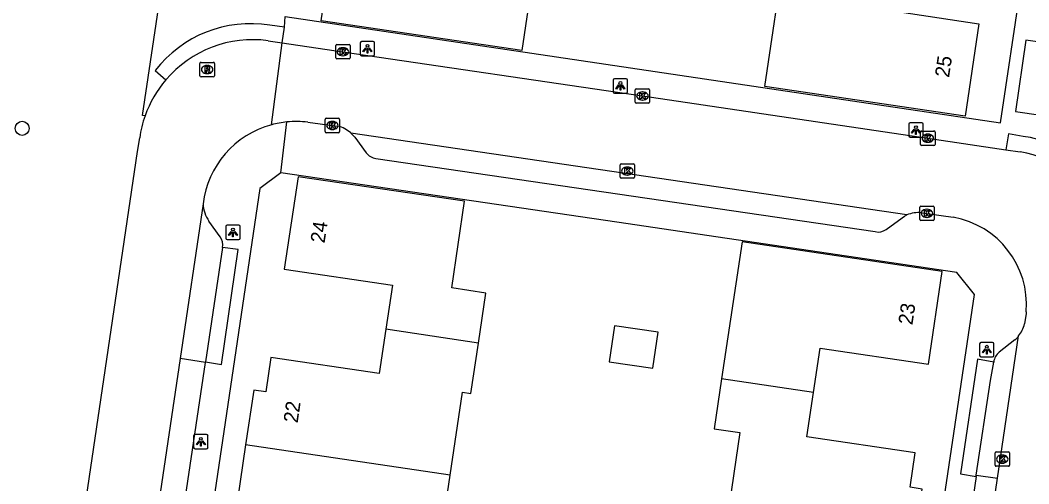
# Model space of a CAD drawing. Extents: x 164150 to 165261, y 382513 to 383432.
# Drawn here: x 164477.9 to 164547.9, y 382967.6 to 382999.8 of the extents above; entities that cross this region are included whole.
import ezdxf

# ---------------------------------------------------------------- set-up
doc = ezdxf.new("R2010")
doc.units = 0
for name, color, linetype in [('IMGEO_Boom', 7, 'Continuous'), ('IMGEO_Kolk', 7, 'Continuous'), ('IMGEO_Lichtpunt', 7, 'Continuous'), ('IMGEO_Pand', 7, 'Continuous'), ('IMGEO_Pand_nummerreeks', 7, 'Continuous'), ('IMGEO_Rijbaan_lokaal_open', 7, 'Continuous'), ('IMGEO_Rioolput', 7, 'Continuous'), ('IMGEO_Voetpad_open', 7, 'Continuous')]:
    doc.layers.add(name, color=color, linetype=linetype)

msp = doc.modelspace()

# ---------------------------------------------------------------- linework, layer by layer
at = {"layer": 'IMGEO_Boom'}
msp.add_circle((164478.019, 382992.26), 0.489, dxfattribs=at)
at = {"layer": 'IMGEO_Kolk'}
for p, q in [((164499.787, 382997.153), (164499.787, 382998.005)), ((164499.862, 382998.079), (164500.714, 382998.079)), ((164500.275, 382997.859), (164500.3, 382997.859)), ((164500.788, 382998.005), (164500.788, 382997.153)), ((164500.714, 382997.079), (164499.862, 382997.079)), ((164500.298, 382997.299), (164500.273, 382997.299)), ((164520.655, 382995.007), (164521.507, 382995.007)), ((164520.58, 382994.081), (164520.58, 382994.933)), ((164521.068, 382994.787), (164521.093, 382994.787)), ((164521.581, 382994.933), (164521.581, 382994.081)), ((164521.507, 382994.007), (164520.655, 382994.007)), ((164521.091, 382994.227), (164521.066, 382994.227)), ((164499.055, 382992.033), (164499.055, 382992.885)), ((164499.13, 382992.959), (164499.982, 382992.959)), ((164500.056, 382992.885), (164500.056, 382992.033)), ((164499.566, 382992.179), (164499.541, 382992.179)), ((164499.543, 382992.739), (164499.568, 382992.739)), ((164499.982, 382991.959), (164499.13, 382991.959)), ((164540.393, 382991.149), (164540.393, 382992.001)), ((164540.468, 382992.075), (164541.32, 382992.075)), ((164540.881, 382991.855), (164540.906, 382991.855)), ((164541.394, 382992.001), (164541.394, 382991.149)), ((164541.32, 382991.075), (164540.468, 382991.075)), ((164540.904, 382991.295), (164540.879, 382991.295)), ((164519.531, 382988.866), (164519.531, 382989.718)), ((164519.606, 382989.792), (164520.458, 382989.792)), ((164520.019, 382989.572), (164520.044, 382989.572)), ((164520.532, 382989.718), (164520.532, 382988.866)), ((164520.458, 382988.792), (164519.606, 382988.792)), ((164520.042, 382989.012), (164520.017, 382989.012)), ((164540.333, 382985.93), (164540.333, 382986.782)), ((164540.408, 382986.856), (164541.26, 382986.856)), ((164540.821, 382986.636), (164540.846, 382986.636)), ((164541.334, 382986.782), (164541.334, 382985.93)), ((164541.26, 382985.856), (164540.408, 382985.856)), ((164540.844, 382986.076), (164540.819, 382986.076)), ((164545.638, 382969.783), (164546.49, 382969.783)), ((164545.563, 382968.857), (164545.563, 382969.709)), ((164546.051, 382969.563), (164546.076, 382969.563)), ((164546.564, 382969.709), (164546.564, 382968.857)), ((164546.49, 382968.783), (164545.638, 382968.783)), ((164546.074, 382969.003), (164546.049, 382969.003))]:
    msp.add_line(p, q, dxfattribs=at)
for points in [[(164499.787, 382997.153), (164499.787, 382998.005)], [(164499.862, 382998.079), (164500.714, 382998.079)], [(164500.108, 382997.779), (164500.231, 382997.779), (164500.231, 382997.628), (164500.361, 382997.779), (164500.525, 382997.779), (164500.379, 382997.628), (164500.532, 382997.379), (164500.38, 382997.379), (164500.295, 382997.543), (164500.231, 382997.476), (164500.231, 382997.379), (164500.108, 382997.379), (164500.108, 382997.779)], [(164500.788, 382998.005), (164500.788, 382997.153)], [(164500.714, 382997.079), (164499.862, 382997.079)], [(164520.655, 382995.007), (164521.507, 382995.007)], [(164520.58, 382994.081), (164520.58, 382994.933)], [(164520.901, 382994.707), (164521.024, 382994.707), (164521.024, 382994.556), (164521.154, 382994.707), (164521.318, 382994.707), (164521.172, 382994.556), (164521.325, 382994.307), (164521.173, 382994.307), (164521.088, 382994.471), (164521.024, 382994.404), (164521.024, 382994.307), (164520.901, 382994.307), (164520.901, 382994.707)], [(164521.581, 382994.933), (164521.581, 382994.081)], [(164521.507, 382994.007), (164520.655, 382994.007)], [(164499.055, 382992.033), (164499.055, 382992.885)], [(164499.13, 382992.959), (164499.982, 382992.959)], [(164500.056, 382992.885), (164500.056, 382992.033)], [(164499.376, 382992.659), (164499.499, 382992.659), (164499.499, 382992.508), (164499.629, 382992.659), (164499.793, 382992.659), (164499.647, 382992.508), (164499.8, 382992.259), (164499.648, 382992.259), (164499.563, 382992.423), (164499.499, 382992.356), (164499.499, 382992.259), (164499.376, 382992.259), (164499.376, 382992.659)], [(164499.982, 382991.959), (164499.13, 382991.959)], [(164540.393, 382991.149), (164540.393, 382992.001)], [(164540.468, 382992.075), (164541.32, 382992.075)], [(164540.714, 382991.775), (164540.837, 382991.775), (164540.837, 382991.624), (164540.967, 382991.775), (164541.131, 382991.775), (164540.985, 382991.624), (164541.138, 382991.375), (164540.986, 382991.375), (164540.901, 382991.539), (164540.837, 382991.472), (164540.837, 382991.375), (164540.714, 382991.375), (164540.714, 382991.775)], [(164541.394, 382992.001), (164541.394, 382991.149)], [(164541.32, 382991.075), (164540.468, 382991.075)], [(164519.531, 382988.866), (164519.531, 382989.718)], [(164519.606, 382989.792), (164520.458, 382989.792)], [(164519.852, 382989.492), (164519.975, 382989.492), (164519.975, 382989.341), (164520.105, 382989.492), (164520.269, 382989.492), (164520.123, 382989.341), (164520.276, 382989.092), (164520.124, 382989.092), (164520.039, 382989.256), (164519.975, 382989.189), (164519.975, 382989.092), (164519.852, 382989.092), (164519.852, 382989.492)], [(164520.532, 382989.718), (164520.532, 382988.866)], [(164520.458, 382988.792), (164519.606, 382988.792)], [(164540.333, 382985.93), (164540.333, 382986.782)], [(164540.408, 382986.856), (164541.26, 382986.856)], [(164540.654, 382986.556), (164540.777, 382986.556), (164540.777, 382986.405), (164540.907, 382986.556), (164541.071, 382986.556), (164540.925, 382986.405), (164541.078, 382986.156), (164540.926, 382986.156), (164540.841, 382986.32), (164540.777, 382986.253), (164540.777, 382986.156), (164540.654, 382986.156), (164540.654, 382986.556)], [(164541.334, 382986.782), (164541.334, 382985.93)], [(164541.26, 382985.856), (164540.408, 382985.856)], [(164545.638, 382969.783), (164546.49, 382969.783)], [(164545.563, 382968.857), (164545.563, 382969.709)], [(164545.884, 382969.483), (164546.007, 382969.483), (164546.007, 382969.332), (164546.137, 382969.483), (164546.301, 382969.483), (164546.155, 382969.332), (164546.308, 382969.083), (164546.156, 382969.083), (164546.071, 382969.247), (164546.007, 382969.18), (164546.007, 382969.083), (164545.884, 382969.083), (164545.884, 382969.483)], [(164546.564, 382969.709), (164546.564, 382968.857)], [(164546.49, 382968.783), (164545.638, 382968.783)]]:
    msp.add_lwpolyline(points, dxfattribs=at)
for centre, start, end in [((164499.864, 382998.003), 91.55205, 178.44795), ((164499.864, 382998.003), 91.55205, 178.44795), ((164500.712, 382998.003), 1.55205, 88.44795), ((164500.712, 382998.003), 1.55205, 88.44795), ((164499.864, 382997.155), 181.55205, 268.44795), ((164499.864, 382997.155), 181.55205, 268.44795), ((164500.712, 382997.155), 271.55205, 358.44795), ((164500.712, 382997.155), 271.55205, 358.44795), ((164520.657, 382994.931), 91.55205, 178.44795), ((164520.657, 382994.931), 91.55205, 178.44795), ((164521.505, 382994.931), 1.55205, 88.44795), ((164521.505, 382994.931), 1.55205, 88.44795), ((164520.657, 382994.083), 181.55205, 268.44795), ((164520.657, 382994.083), 181.55205, 268.44795), ((164521.505, 382994.083), 271.55205, 358.44795), ((164521.505, 382994.083), 271.55205, 358.44795), ((164499.132, 382992.883), 91.55205, 178.44795), ((164499.132, 382992.883), 91.55205, 178.44795), ((164499.98, 382992.883), 1.55205, 88.44795), ((164499.98, 382992.883), 1.55205, 88.44795), ((164499.132, 382992.035), 181.55205, 268.44795), ((164499.132, 382992.035), 181.55205, 268.44795), ((164499.98, 382992.035), 271.55205, 358.44795), ((164499.98, 382992.035), 271.55205, 358.44795), ((164540.47, 382991.999), 91.55205, 178.44795), ((164540.47, 382991.999), 91.55205, 178.44795), ((164541.318, 382991.999), 1.55205, 88.44795), ((164541.318, 382991.999), 1.55205, 88.44795), ((164540.47, 382991.151), 181.55205, 268.44795), ((164540.47, 382991.151), 181.55205, 268.44795), ((164541.318, 382991.151), 271.55205, 358.44795), ((164541.318, 382991.151), 271.55205, 358.44795), ((164519.608, 382989.716), 91.55205, 178.44795), ((164519.608, 382989.716), 91.55205, 178.44795), ((164520.456, 382989.716), 1.55205, 88.44795), ((164520.456, 382989.716), 1.55205, 88.44795), ((164519.608, 382988.868), 181.55205, 268.44795), ((164519.608, 382988.868), 181.55205, 268.44795), ((164520.456, 382988.868), 271.55205, 358.44795), ((164520.456, 382988.868), 271.55205, 358.44795), ((164540.41, 382986.78), 91.55205, 178.44795), ((164540.41, 382986.78), 91.55205, 178.44795), ((164541.258, 382986.78), 1.55205, 88.44795), ((164541.258, 382986.78), 1.55205, 88.44795), ((164540.41, 382985.932), 181.55205, 268.44795), ((164540.41, 382985.932), 181.55205, 268.44795), ((164541.258, 382985.932), 271.55205, 358.44795), ((164541.258, 382985.932), 271.55205, 358.44795), ((164545.64, 382969.707), 91.55205, 178.44795), ((164545.64, 382969.707), 91.55205, 178.44795), ((164546.488, 382969.707), 1.55205, 88.44795), ((164546.488, 382969.707), 1.55205, 88.44795), ((164545.64, 382968.859), 181.55205, 268.44795), ((164545.64, 382968.859), 181.55205, 268.44795), ((164546.488, 382968.859), 271.55205, 358.44795), ((164546.488, 382968.859), 271.55205, 358.44795)]:
    msp.add_arc(centre, 0.0765, start, end, dxfattribs=at)
for centre, major_axis, ratio, start_param, end_param in [((164500.274, 382997.579), (-0.387, 0.002), 0.722429, 4.712389, 7.853982), ((164500.299, 382997.579), (-0.39, 0.002), 0.717154, 1.570796, 4.712389), ((164521.067, 382994.507), (-0.387, 0.002), 0.722429, 4.712389, 7.853982), ((164521.092, 382994.507), (-0.39, 0.002), 0.717154, 1.570796, 4.712389), ((164499.542, 382992.459), (-0.387, 0.002), 0.722429, 4.712389, 7.853982), ((164499.567, 382992.459), (-0.39, 0.002), 0.717154, 1.570796, 4.712389), ((164540.88, 382991.575), (-0.387, 0.002), 0.722429, 4.712389, 7.853982), ((164540.905, 382991.575), (-0.39, 0.002), 0.717154, 1.570796, 4.712389), ((164520.018, 382989.292), (-0.387, 0.002), 0.722429, 4.712389, 7.853982), ((164520.043, 382989.292), (-0.39, 0.002), 0.717154, 1.570796, 4.712389), ((164540.82, 382986.356), (-0.387, 0.002), 0.722429, 4.712389, 7.853982), ((164540.845, 382986.356), (-0.39, 0.002), 0.717154, 1.570796, 4.712389), ((164546.05, 382969.283), (-0.387, 0.002), 0.722429, 4.712389, 7.853982), ((164546.075, 382969.283), (-0.39, 0.002), 0.717154, 1.570796, 4.712389)]:
    msp.add_ellipse(centre, major_axis=major_axis, ratio=ratio, start_param=start_param, end_param=end_param, dxfattribs=at)
at = {"layer": 'IMGEO_Lichtpunt'}
for p, q in [((164501.494, 382998.192), (164501.494, 382997.385)), ((164501.494, 382998.192), (164501.494, 382997.385)), ((164502.396, 382998.287), (164501.588, 382998.287)), ((164502.396, 382998.287), (164501.588, 382998.287)), ((164502.49, 382997.385), (164502.49, 382998.192)), ((164502.49, 382997.385), (164502.49, 382998.192)), ((164501.588, 382997.291), (164502.396, 382997.291)), ((164501.588, 382997.291), (164502.396, 382997.291)), ((164519.954, 382995.706), (164519.146, 382995.706)), ((164519.954, 382995.706), (164519.146, 382995.706)), ((164519.052, 382995.611), (164519.052, 382994.804)), ((164519.052, 382995.611), (164519.052, 382994.804)), ((164520.048, 382994.804), (164520.048, 382995.611)), ((164520.048, 382994.804), (164520.048, 382995.611)), ((164519.146, 382994.71), (164519.954, 382994.71)), ((164519.146, 382994.71), (164519.954, 382994.71)), ((164539.57, 382992.548), (164539.57, 382991.741)), ((164539.57, 382992.548), (164539.57, 382991.741)), ((164540.472, 382992.643), (164539.664, 382992.643)), ((164540.472, 382992.643), (164539.664, 382992.643)), ((164540.566, 382991.741), (164540.566, 382992.548)), ((164540.566, 382991.741), (164540.566, 382992.548)), ((164539.664, 382991.647), (164540.472, 382991.647)), ((164539.664, 382991.647), (164540.472, 382991.647)), ((164492.156, 382985.435), (164492.156, 382984.628)), ((164492.156, 382985.435), (164492.156, 382984.628)), ((164493.058, 382985.53), (164492.25, 382985.53)), ((164493.058, 382985.53), (164492.25, 382985.53)), ((164493.152, 382984.628), (164493.152, 382985.435)), ((164493.152, 382984.628), (164493.152, 382985.435)), ((164492.25, 382984.534), (164493.058, 382984.534)), ((164492.25, 382984.534), (164493.058, 382984.534)), ((164544.493, 382977.291), (164544.493, 382976.484)), ((164544.493, 382977.291), (164544.493, 382976.484)), ((164545.395, 382977.386), (164544.587, 382977.386)), ((164545.395, 382977.386), (164544.587, 382977.386)), ((164545.489, 382976.484), (164545.489, 382977.291)), ((164545.489, 382976.484), (164545.489, 382977.291)), ((164544.587, 382976.39), (164545.395, 382976.39)), ((164544.587, 382976.39), (164545.395, 382976.39)), ((164489.925, 382970.899), (164489.925, 382970.092)), ((164489.925, 382970.899), (164489.925, 382970.092)), ((164490.827, 382970.994), (164490.019, 382970.994)), ((164490.827, 382970.994), (164490.019, 382970.994)), ((164490.921, 382970.092), (164490.921, 382970.899)), ((164490.921, 382970.092), (164490.921, 382970.899)), ((164490.019, 382969.998), (164490.827, 382969.998)), ((164490.019, 382969.998), (164490.827, 382969.998))]:
    msp.add_line(p, q, dxfattribs=at)
for points in [[(164501.868, 382997.856), (164501.907, 382997.828), (164501.719, 382997.566), (164501.681, 382997.593), (164501.868, 382997.856)], [(164501.97, 382997.808), (164502.017, 382997.808), (164502.017, 382997.486), (164501.97, 382997.486), (164501.97, 382997.808)], [(164502.08, 382997.828), (164502.118, 382997.855), (164502.305, 382997.593), (164502.266, 382997.565), (164502.08, 382997.828)], [(164519.426, 382995.275), (164519.465, 382995.247), (164519.277, 382994.985), (164519.239, 382995.012), (164519.426, 382995.275)], [(164519.528, 382995.227), (164519.575, 382995.227), (164519.575, 382994.905), (164519.528, 382994.905), (164519.528, 382995.227)], [(164519.638, 382995.247), (164519.676, 382995.274), (164519.863, 382995.012), (164519.824, 382994.984), (164519.638, 382995.247)], [(164539.944, 382992.212), (164539.983, 382992.184), (164539.795, 382991.922), (164539.757, 382991.949), (164539.944, 382992.212)], [(164540.046, 382992.164), (164540.093, 382992.164), (164540.093, 382991.842), (164540.046, 382991.842), (164540.046, 382992.164)], [(164540.156, 382992.184), (164540.194, 382992.211), (164540.381, 382991.949), (164540.342, 382991.921), (164540.156, 382992.184)], [(164492.53, 382985.099), (164492.569, 382985.071), (164492.381, 382984.809), (164492.343, 382984.836), (164492.53, 382985.099)], [(164492.632, 382985.051), (164492.679, 382985.051), (164492.679, 382984.729), (164492.632, 382984.729), (164492.632, 382985.051)], [(164492.742, 382985.071), (164492.78, 382985.098), (164492.967, 382984.836), (164492.928, 382984.808), (164492.742, 382985.071)], [(164544.867, 382976.955), (164544.906, 382976.927), (164544.718, 382976.665), (164544.68, 382976.692), (164544.867, 382976.955)], [(164544.969, 382976.907), (164545.016, 382976.907), (164545.016, 382976.585), (164544.969, 382976.585), (164544.969, 382976.907)], [(164545.079, 382976.927), (164545.117, 382976.954), (164545.304, 382976.692), (164545.265, 382976.664), (164545.079, 382976.927)], [(164490.299, 382970.563), (164490.338, 382970.535), (164490.15, 382970.273), (164490.112, 382970.3), (164490.299, 382970.563)], [(164490.401, 382970.515), (164490.448, 382970.515), (164490.448, 382970.193), (164490.401, 382970.193), (164490.401, 382970.515)], [(164490.511, 382970.535), (164490.549, 382970.562), (164490.736, 382970.3), (164490.697, 382970.272), (164490.511, 382970.535)]]:
    msp.add_lwpolyline(points, dxfattribs=at)
for centre in [(164501.993, 382997.99), (164519.551, 382995.409), (164540.069, 382992.346), (164492.655, 382985.233), (164544.992, 382977.089), (164490.424, 382970.697)]:
    msp.add_circle(centre, 0.0994, dxfattribs=at)
for centre, start, end in [((164501.588, 382998.192), 90, 180), ((164501.588, 382998.192), 90, 180), ((164502.396, 382998.192), 0, 90), ((164502.396, 382998.192), 0, 90), ((164501.588, 382997.385), 180, 270), ((164501.588, 382997.385), 180, 270), ((164502.396, 382997.385), 270, 0), ((164502.396, 382997.385), 270, 360), ((164519.146, 382995.611), 90, 180), ((164519.146, 382995.611), 90, 180), ((164519.954, 382995.611), 0, 90), ((164519.954, 382995.611), 0, 90), ((164519.146, 382994.804), 180, 270), ((164519.146, 382994.804), 180, 270), ((164519.954, 382994.804), 270, 0), ((164519.954, 382994.804), 270, 360), ((164539.664, 382992.548), 90, 180), ((164539.664, 382992.548), 90, 180), ((164540.472, 382992.548), 0, 90), ((164540.472, 382992.548), 0, 90), ((164539.664, 382991.741), 180, 270), ((164539.664, 382991.741), 180, 270), ((164540.472, 382991.741), 270, 0), ((164540.472, 382991.741), 270, 360), ((164492.25, 382985.435), 90, 180), ((164492.25, 382985.435), 90, 180), ((164493.058, 382985.435), 0, 90), ((164493.058, 382985.435), 0, 90), ((164492.25, 382984.628), 180, 270), ((164492.25, 382984.628), 180, 270), ((164493.058, 382984.628), 270, 0), ((164493.058, 382984.628), 270, 360), ((164544.587, 382977.291), 90, 180), ((164544.587, 382977.291), 90, 180), ((164545.395, 382977.291), 0, 90), ((164545.395, 382977.291), 0, 90), ((164544.587, 382976.484), 180, 270), ((164544.587, 382976.484), 180, 270), ((164545.395, 382976.484), 270, 0), ((164545.395, 382976.484), 270, 360), ((164490.019, 382970.899), 90, 180), ((164490.019, 382970.899), 90, 180), ((164490.827, 382970.899), 0, 90), ((164490.827, 382970.899), 0, 90), ((164490.019, 382970.092), 180, 270), ((164490.019, 382970.092), 180, 270), ((164490.827, 382970.092), 270, 0), ((164490.827, 382970.092), 270, 360)]:
    msp.add_arc(centre, 0.0946, start, end, dxfattribs=at)
at = {"layer": 'IMGEO_Pand'}
for points in [[(164514.115, 383007.187), (164512.711, 382997.659), (164498.772, 382999.727), (164499.73, 383006.146), (164507.24, 383005.025), (164507.703, 383008.132)], [(164537.389, 383003.75), (164536.941, 383000.651), (164544.44, 382999.529), (164543.49, 382993.099), (164529.581, 382995.169), (164530.985, 383004.694)], [(164509.697, 382977.337), (164510.212, 382980.811), (164507.855, 382981.183), (164508.726, 382987.192), (164497.179, 382988.9), (164496.22, 382982.478), (164503.726, 382981.374), (164503.266, 382978.299)], [(164532.955, 382973.901), (164533.414, 382976.982), (164540.941, 382975.873), (164541.898, 382982.321), (164527.998, 382984.386), (164526.575, 382974.852)], [(164503.266, 382978.299), (164502.806, 382975.224), (164495.29, 382976.335), (164494.938, 382973.951), (164494.094, 382974.076), (164493.531, 382970.275)], [(164509.697, 382977.337), (164503.266, 382978.299)], [(164522.168, 382978.095), (164519.141, 382978.54), (164518.772, 382976.037), (164521.8, 382975.591), (164522.168, 382978.095)], [(164507.734, 382968.167), (164508.589, 382973.93), (164509.179, 382973.842), (164509.697, 382977.337)], [(164526.575, 382974.852), (164526.058, 382971.392), (164527.842, 382971.129), (164526.977, 382965.269)], [(164532.955, 382973.901), (164526.575, 382974.852)], [(164539.945, 382963.38), (164540.499, 382967.186), (164539.659, 382967.327), (164540.008, 382969.718), (164532.495, 382970.82), (164532.955, 382973.901)], [(164493.531, 382970.275), (164492.965, 382966.452), (164493.813, 382966.327), (164493.462, 382963.942), (164500.979, 382962.835), (164500.524, 382959.772)], [(164507.734, 382968.167), (164493.531, 382970.275)], [(164506.962, 382958.826), (164507.474, 382962.308), (164506.878, 382962.404), (164507.734, 382968.167)]]:
    msp.add_lwpolyline(points, dxfattribs=at)
at = {"layer": 'IMGEO_Rijbaan_lokaal_open'}
for points in [[(164486.551, 382993.124), (164486.385, 382993.149), (164490.395, 383020.195)], [(164496.241, 382999.283), (164496.276, 383000.022)], [(164496.241, 382999.283), (164495.209, 382999.416)], [(164495.09, 382998.348), (164496.078, 382998.202)], [(164495.341, 382992.514), (164496.078, 382998.202)], [(164496.078, 382998.202), (164500.288, 382997.579), (164521.081, 382994.507), (164540.894, 382991.575), (164546.318, 382990.771)], [(164487.258, 382996.275), (164487.999, 382995.636)], [(164497.858, 382992.682), (164499.556, 382992.459), (164499.941, 382992.416)], [(164472.108, 382896.577), (164486.03, 382990.645), (164486.178, 382991.604)], [(164539.445, 382986.242), (164500.834, 382991.936)], [(164546.318, 382990.771), (164547.31, 382990.624)], [(164490.58, 382987.013), (164488.991, 382976.277)], [(164540.449, 382986.398), (164540.834, 382986.356), (164542.654, 382986.084)], [(164547.729, 382979.523), (164547.724, 382979.465), (164547.719, 382979.408), (164547.611, 382978.673)], [(164545.744, 382967.958), (164547.198, 382977.836)], [(164488.991, 382976.277), (164487.446, 382965.833)], [(164544.187, 382957.375), (164545.744, 382967.958)]]:
    msp.add_lwpolyline(points, dxfattribs=at)
for centre, radius, start, end in [((164493.858, 382991.202), 8.324, 80.65991, 142.45256), ((164494.034, 382990.483), 7.936, 82.35399, 139.50538), ((164494.017, 382990.494), 7.915, 139.48582, 160.59303), ((164494.057, 382990.476), 7.959, 160.5698, 171.85493), ((164497.026, 382986.245), 6.491, 105.04108, 173.20792), ((164497.035, 382986.167), 6.569, 95.595, 104.94771), ((164497.024, 382986.203), 6.533, 82.66938, 95.52926), ((164499.429, 382990.394), 2.086, 47.67836, 75.80433), ((164546.16, 382983.694), 7.025, 21.81836, 80.5738), ((164540.236, 382984.463), 1.947, 83.70633, 113.95748), ((164541.579, 382980.009), 6.169, 355.48163, 79.96299), ((164545.482, 382979.203), 2.194, 321.45619, 346.01768)]:
    msp.add_arc(centre, radius, start, end, dxfattribs=at)
at = {"layer": 'IMGEO_Rioolput'}
for p, q in [((164490.362, 382995.918), (164490.362, 382996.77)), ((164490.437, 382996.844), (164491.289, 382996.844)), ((164490.85, 382996.624), (164490.875, 382996.624)), ((164491.363, 382996.77), (164491.363, 382995.918)), ((164491.289, 382995.844), (164490.437, 382995.844)), ((164490.873, 382996.064), (164490.848, 382996.064))]:
    msp.add_line(p, q, dxfattribs=at)
for points in [[(164490.362, 382995.918), (164490.362, 382996.77)], [(164490.437, 382996.844), (164491.289, 382996.844)], [(164490.951, 382996.542), (164490.699, 382996.544), (164490.699, 382996.144)], [(164490.877, 382996.463), (164490.823, 382996.463), (164490.823, 382996.382)], [(164490.823, 382996.382), (164490.875, 382996.382)], [(164491.363, 382996.77), (164491.363, 382995.918)], [(164491.289, 382995.844), (164490.437, 382995.844)], [(164490.699, 382996.144), (164490.823, 382996.144), (164490.823, 382996.306), (164490.834, 382996.306)], [(164490.881, 382996.277), (164490.952, 382996.144), (164491.092, 382996.144), (164491.027, 382996.27)]]:
    msp.add_lwpolyline(points, dxfattribs=at)
for centre, radius, start, end in [((164490.439, 382996.768), 0.0765, 91.55205, 178.44795), ((164490.439, 382996.768), 0.0765, 91.55205, 178.44795), ((164490.859, 382996.571), 0.19, 274.7715, 282.96867), ((164490.883, 382996.367), 0.0964, 77.00612, 93.18647), ((164490.897, 382996.424), 0.0378, 276.66336, 79.67722), ((164490.95, 382996.432), 0.109, 350.36119, 89.41601), ((164490.948, 382996.432), 0.112, 277.58423, 350.98172), ((164491.287, 382996.768), 0.0765, 1.55205, 88.44795), ((164491.287, 382996.768), 0.0765, 1.55205, 88.44795), ((164490.439, 382995.92), 0.0765, 181.55205, 268.44795), ((164490.439, 382995.92), 0.0765, 181.55205, 268.44795), ((164490.833, 382996.253), 0.0533, 26.02933, 88.69889), ((164490.932, 382996.217), 0.108, 29.51342, 73.79051), ((164491.287, 382995.92), 0.0765, 271.55205, 358.44795), ((164491.287, 382995.92), 0.0765, 271.55205, 358.44795)]:
    msp.add_arc(centre, radius, start, end, dxfattribs=at)
for centre, major_axis, ratio, start_param, end_param in [((164490.849, 382996.344), (-0.387, 0.002), 0.722429, 4.712389, 7.853982), ((164490.874, 382996.344), (-0.39, 0.002), 0.717154, 1.570796, 4.712389)]:
    msp.add_ellipse(centre, major_axis=major_axis, ratio=ratio, start_param=start_param, end_param=end_param, dxfattribs=at)
at = {"layer": 'IMGEO_Voetpad_open'}
for points in [[(164496.276, 383000.022), (164545.95, 382992.647), (164548.758, 383011.551)], [(164496.078, 382998.202), (164496.241, 382999.283)], [(164548.736, 382993.177), (164549.469, 382998.141), (164547.71, 382998.392), (164546.994, 382993.429), (164548.736, 382993.177)], [(164495.986, 382989.176), (164496.395, 382992.705)], [(164500.834, 382991.936), (164500.976, 382991.792), (164501.104, 382991.636), (164501.907, 382990.563)], [(164547.511, 382991.704), (164546.491, 382991.867), (164546.318, 382990.771)], [(164502.575, 382990.175), (164537.247, 382985.085)], [(164495.986, 382989.176), (164494.523, 382988.072), (164478.67, 382881.048)], [(164527.73, 382869.322), (164536.67, 382930.425), (164544.133, 382980.726), (164542.913, 382982.243), (164519.298, 382985.737), (164495.986, 382989.176)], [(164537.994, 382985.229), (164539.112, 382986.053), (164539.274, 382986.156), (164539.445, 382986.242)], [(164491.769, 382984.725), (164490.989, 382985.816)], [(164491.927, 382983.978), (164490.752, 382976.033)], [(164490.752, 382976.033), (164491.862, 382975.864), (164493.026, 382983.85), (164491.927, 382983.978)], [(164546.939, 382977.561), (164545.849, 382976.705)], [(164490.746, 382975.998), (164488.991, 382976.277)], [(164545.473, 382976.027), (164544.355, 382976.224), (164543.174, 382968.254), (164544.247, 382968.083)], [(164489.205, 382965.585), (164490.746, 382975.998)], [(164490.746, 382975.998), (164490.752, 382976.033)], [(164544.259, 382968.163), (164545.257, 382974.746), (164545.473, 382976.027)], [(164544.247, 382968.083), (164542.695, 382957.645)], [(164544.247, 382968.083), (164544.259, 382968.163)], [(164544.259, 382968.163), (164545.744, 382967.958)]]:
    msp.add_lwpolyline(points, dxfattribs=at)
for centre, radius, start, end in [((164546.429, 382984.072), 7.709, 20.35445, 81.92907), ((164502.703, 382991.164), 0.997, 217.05286, 262.64781), ((164492.807, 382987.106), 2.229, 182.37968, 215.34964), ((164537.469, 382985.942), 0.886, 255.47784, 306.34442), ((164490.865, 382984.143), 1.075, 351.14753, 32.738), ((164545.544, 382979.134), 2.102, 311.56125, 321.87117), ((164546.463, 382975.921), 0.995, 128.06732, 173.90961)]:
    msp.add_arc(centre, radius, start, end, dxfattribs=at)

# ---------------------------------------------------------------- texts
at = {"layer": 'IMGEO_Pand_nummerreeks'}
for s, rotation, p in [('25', 81.59492, (164542.366, 382995.751)), ('24', 81.50898, (164499.012, 382984.251)), ('23', 81.56054, (164539.824, 382978.566)), ('22', 81.60065, (164497.141, 382971.757))]:
    msp.add_text(s, height=1, rotation=rotation, dxfattribs=at).set_placement(p)

doc.saveas('drawing.dxf')
